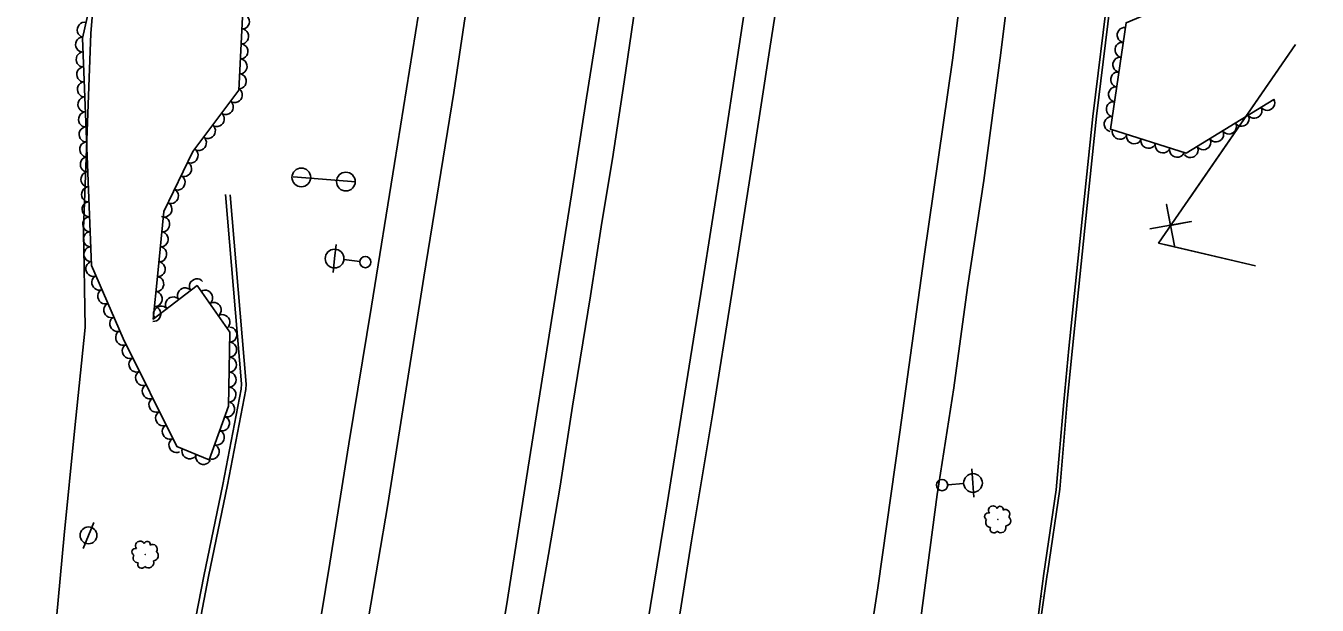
# Model space of a CAD drawing. Extents: x 1722896 to 1754269, y 648279 to 666297.
# Drawn here: x 1725645.5 to 1725989.8, y 660322.8 to 660477.3 of the extents above; entities that cross this region are included whole.
import ezdxf

# ---------------------------------------------------------------- set-up
doc = ezdxf.new("R2010")
doc.units = 0
for name, color, linetype in [('DESIGN - CENTERLINE - Proposed Text', 7, 'Continuous'), ('DESIGN - PUBLIC HEARING - Shapes', 7, 'Continuous'), ('DESIGN - SCRATCH - User 1', 7, 'Continuous'), ('SURVEY - CENTERLINE - Preliminary Text', 7, 'Continuous'), ('SURVEY - DTM - Breaklines', 7, 'Continuous'), ('SURVEY - VEGETATION - Features with Text', 7, 'Continuous')]:
    doc.layers.add(name, color=color, linetype=linetype)

msp = doc.modelspace()

# ---------------------------------------------------------------- linework, layer by layer
at = {"layer": 'DESIGN - CENTERLINE - Proposed Text'}
for points in [[(1725984.09, 660472.37), (1725947.53, 660419.38), (1725973.37, 660413.31)], [(1725984.09, 660472.37), (1725955.7, 660431.21)], [(1725951.75, 660418.63), (1725949.66, 660429.67), (1725950.68, 660424.11), (1725956.24, 660425.13), (1725945.17, 660423.17)], [(1725949.2, 660418.98), (1725973.37, 660413.31)]]:
    msp.add_lwpolyline(points, dxfattribs=at)
at = {"layer": 'DESIGN - PUBLIC HEARING - Shapes'}
for p, q in [((1725716.77, 660437.09), (1725733.48, 660435.68)), ((1725718.93, 660436.89), (1725718.93, 660436.89)), ((1725730.81, 660435.76), (1725730.81, 660435.76))]:
    msp.add_line(p, q, dxfattribs=at)
for centre in [(1725718.94, 660436.9), (1725730.82, 660435.78)]:
    msp.add_circle(centre, 2.5, dxfattribs=at)
at = {"layer": 'DESIGN - SCRATCH - User 1'}
for points in [[(1725964.76, 660812.97), (1725962.41, 660785.08), (1725960.28, 660759.37), (1725958.31, 660733.51), (1725954.36, 660683.66), (1725952.07, 660657.59), (1725948.89, 660632.28), (1725946.62, 660607.52), (1725944.1, 660581.64), (1725941.41, 660554.09), (1725936.71, 660508.09), (1725934.2, 660487.2), (1725929.99, 660453.12), (1725927.54, 660429.25), (1725923.58, 660391.25), (1725922.24, 660377.04), (1725920.23, 660353.6), (1725916.91, 660331.25)], [(1725965.72, 660813.11), (1725963.37, 660785.22), (1725961.24, 660759.5), (1725959.27, 660733.65), (1725955.32, 660683.8), (1725953.03, 660657.73), (1725949.85, 660632.42), (1725947.58, 660607.66), (1725945.06, 660581.78), (1725942.37, 660554.23), (1725937.67, 660508.23), (1725935.16, 660487.34), (1725930.95, 660453.26), (1725928.5, 660429.39), (1725924.54, 660391.39), (1725923.2, 660377.18), (1725921.19, 660353.74), (1725917.87, 660331.39)], [(1725698.68, 660432.34), (1725702.97, 660381.86), (1725702.85, 660380.45), (1725697.97, 660354.98), (1725692.93, 660330.53), (1725688.07, 660305.44), (1725683.3, 660280.25), (1725679.34, 660260.09), (1725679.4, 660260.61)], [(1725699.96, 660432.25), (1725704.24, 660381.77), (1725704.12, 660380.36), (1725699.24, 660354.9), (1725694.2, 660330.45), (1725689.34, 660305.36), (1725684.57, 660280.17), (1725680.61, 660260), (1725680.67, 660260.52)], [(1725917.81, 660330.98), (1725913.82, 660302.94), (1725909.26, 660270.56), (1725906.54, 660252.79), (1725903.03, 660227.26), (1725899.57, 660202.92), (1725895.84, 660177.26), (1725892.3, 660151.6), (1725881.39, 660076.58), (1725877.4, 660050.54), (1725874.63, 660024.09), (1725869.22, 659972.54), (1725864.03, 659936.34), (1725858.72, 659891.93), (1725851.7, 659837.21), (1725850.18, 659823.2)], [(1725916.91, 660331.25), (1725916.06, 660324.54)], [(1725917.87, 660331.39), (1725917.81, 660330.98)], [(1725916.06, 660324.54), (1725912.95, 660299.79), (1725906.06, 660253.9), (1725900.43, 660215.9), (1725896.78, 660188.35), (1725891.35, 660151.22), (1725885.07, 660109.02), (1725879.68, 660071.71), (1725875.78, 660043.54), (1725873.56, 660025.29), (1725868.35, 659974.6), (1725865.36, 659953.72), (1725861.7, 659924.19), (1725857.84, 659890.83), (1725853.71, 659858.25), (1725848.92, 659823.09), (1725848.94, 659823.25)], [(1725916.29, 660325.15), (1725916.29, 660325.24)]]:
    msp.add_lwpolyline(points, dxfattribs=at)
at = {"layer": 'SURVEY - CENTERLINE - Preliminary Text'}
for points in [[(1725728.96, 660271.57), (1725736.84, 660319.45), (1725741.97, 660349.62), (1725746.86, 660380.48), (1725751.6, 660410.3), (1725759.59, 660459.52), (1725768.3, 660518.06), (1725773.17, 660549.93), (1725779.09, 660594.26), (1725783.61, 660633.08), (1725788.65, 660681.99), (1725793.27, 660733.35), (1725797.48, 660793.02), (1725800.62, 660853.69), (1725802.4, 660912.05), (1725802.48, 660967.9), (1725801.7, 661028.34), (1725799.38, 661082.27), (1725795.89, 661143.56), (1725791.45, 661203.59), (1725786.88, 661256.69), (1725781.88, 661309.57), (1725775.06, 661380.7), (1725775.13, 661380.09)], [(1725935.58, 660925.69), (1725936.15, 660897.94), (1725936, 660866.99), (1725935.07, 660826.95), (1725934.27, 660798.6), (1725933.12, 660764.62), (1725931.32, 660726.5), (1725928.82, 660689.24), (1725926.15, 660657.03), (1725922.66, 660621.88), (1725919.53, 660590.04), (1725916.58, 660560.97), (1725912.87, 660530.26), (1725908.78, 660496.64), (1725905.43, 660470.14), (1725900.97, 660436.07), (1725896.61, 660407.57), (1725892.97, 660380.74), (1725888.51, 660352.3), (1725884.1, 660319.32), (1725883.17, 660311.92)], [(1725645.47, 660249.62), (1725649.16, 660275.57), (1725652.62, 660307.82), (1725655.71, 660341.47), (1725658.47, 660369.22), (1725661.32, 660396.88), (1725660.85, 660423.2), (1725662.81, 660475.3), (1725666.24, 660517.03), (1725669.16, 660557.67), (1725676.51, 660629.28), (1725679.88, 660677.84), (1725682.93, 660717.09), (1725686.66, 660769.56), (1725690.23, 660824.91), (1725693.59, 660865.74), (1725693.69, 660868.77)], [(1725832.68, 660785.4), (1725827.8, 660719.5), (1725823.63, 660671.63), (1725819.2, 660631.57), (1725814.72, 660591.69), (1725810.28, 660559.88), (1725805.39, 660524.95), (1725800.82, 660494.99), (1725794.96, 660458.1), (1725790.96, 660432.23), (1725779.47, 660359.65), (1725773.92, 660324.35), (1725767.06, 660282.88)], [(1725920.61, 660776.1), (1725918.46, 660730.72), (1725916, 660692.82), (1725912.9, 660654.12), (1725910.95, 660632.91), (1725907.34, 660595.01), (1725903.04, 660554.81), (1725898.03, 660511.45), (1725892.58, 660468.17), (1725885.05, 660415.8), (1725878.51, 660368.95), (1725872.64, 660327.43), (1725869.72, 660308.32)], [(1725783.29, 660770), (1725780.64, 660732.07), (1725777.48, 660696.25), (1725774.08, 660660.63), (1725769.74, 660620.37), (1725765.5, 660587.21), (1725761, 660553.77), (1725755.39, 660516.08), (1725750.16, 660480.46), (1725743.75, 660440.6), (1725737.68, 660402.55), (1725731.6, 660365.81), (1725726.51, 660334.02), (1725720.61, 660297.85), (1725715.88, 660267.91)], [(1725877.07, 660756.76), (1725874.7, 660723.38), (1725870.94, 660681.46), (1725867.86, 660651.37), (1725864.35, 660620.91), (1725861.38, 660596.31), (1725857.42, 660565.4), (1725853.11, 660531.78), (1725848.11, 660498.65), (1725844, 660471.94), (1725838.78, 660438.33), (1725833.72, 660405.89), (1725828.67, 660374.15), (1725823, 660339.96), (1725818.34, 660310.94), (1725816.17, 660296.26)], [(1725868.22, 660743.22), (1725865.64, 660712.83), (1725863.8, 660693.12), (1725860.87, 660663.22), (1725858.18, 660638.34), (1725854.43, 660605.52), (1725850.99, 660579.25), (1725848.44, 660559.55), (1725845.94, 660540.52), (1725841.46, 660510.19), (1725835.72, 660471.95), (1725830.95, 660440.86), (1725825.83, 660408.15), (1725821.23, 660379.31), (1725816.45, 660349.84), (1725812.04, 660322.72), (1725808.31, 660299.95), (1725807.44, 660293.84)], [(1725837.96, 660734.16), (1725835.39, 660704.34), (1725833.33, 660683.28), (1725831.22, 660660.24), (1725828.24, 660633.28), (1725824.98, 660607.19), (1725822.33, 660584.61), (1725819.44, 660561.96), (1725814.68, 660529.17), (1725808.91, 660489.17), (1725805.01, 660462.4), (1725801.92, 660441.87), (1725799.1, 660424.91), (1725796.08, 660405.32), (1725791.24, 660375.87), (1725787.93, 660354.55), (1725784.84, 660336.35), (1725781.7, 660318.52), (1725778.7, 660299.49), (1725776.29, 660285.77)]]:
    msp.add_lwpolyline(points, dxfattribs=at)
at = {"layer": 'SURVEY - DTM - Breaklines'}
for p, q in [((1725727.81, 660415.24), (1725728.24, 660418.97)), ((1725727.81, 660415.24), (1725727.39, 660411.52)), ((1725734.52, 660414.48), (1725730.29, 660414.96)), ((1725898.04, 660355.39), (1725897.78, 660359.13)), ((1725891.3, 660354.93), (1725895.54, 660355.22)), ((1725898.04, 660355.39), (1725898.29, 660351.65)), ((1725662.19, 660341.43), (1725663.61, 660344.9)), ((1725662.19, 660341.43), (1725660.78, 660337.96))]:
    msp.add_line(p, q, dxfattribs=at)
for centre, radius in [((1725727.81, 660415.24), 2.5), ((1725736.01, 660414.31), 1.5), ((1725898.04, 660355.39), 2.5), ((1725889.81, 660354.83), 1.5), ((1725662.19, 660341.43), 2.25)]:
    msp.add_circle(centre, radius, dxfattribs=at)
at = {"layer": 'SURVEY - VEGETATION - Features with Text'}
for points in [[(1725978.25, 660457.71), (1725954.92, 660443.35), (1725934.72, 660449.74), (1725938.86, 660478.12), (1725964.63, 660489.04), (1725969.21, 660516.73), (1725980.76, 660548.14), (1725989.82, 660564.03)], [(1725703.44, 660483.17), (1725702.26, 660460.15), (1725690.02, 660443.77), (1725682.29, 660427.81), (1725680.56, 660410.44), (1725679.42, 660399.09), (1725691.13, 660408.03), (1725699.88, 660395.64), (1725699.56, 660375.85), (1725694.36, 660361.58), (1725685.71, 660365.14), (1725671.42, 660393.91), (1725662.97, 660413.42), (1725660.55, 660474), (1725664.91, 660493.4)]]:
    msp.add_lwpolyline(points, dxfattribs=at)
for centre, radius in [((1725904.68, 660345.7), 0.0422), ((1725677.33, 660336.33), 0.0425)]:
    msp.add_circle(centre, radius, dxfattribs=at)
for centre, radius, start, end in [((1725902.07, 660346.48), 0.917, 67.6301, 244.9492), ((1725903.37, 660348.08), 1.21, 25.0114, 218.4311), ((1725905.25, 660348.35), 0.829, 344.9907, 163.7364), ((1725906.65, 660347.09), 1.21, 322.8746, 119.6635), ((1725902.72, 660344.86), 1.3, 142.9171, 269.7628), ((1725903.61, 660343.11), 1.01, 153.076, 328.0763), ((1725905.47, 660343.5), 1.37, 222.8231, 18.6616), ((1725906.72, 660345.32), 1.38, 271.9273, 49.4515), ((1725674.68, 660337.03), 0.924, 69.2977, 246.6169), ((1725675.94, 660338.68), 1.21, 26.679, 220.0987), ((1725677.83, 660339.01), 0.835, 346.6584, 165.404), ((1725679.28, 660337.78), 1.22, 324.5422, 121.3311), ((1725679.4, 660336), 1.39, 273.5949, 51.1192), ((1725675.38, 660335.42), 1.31, 144.5848, 271.4304), ((1725676.33, 660333.68), 1.02, 154.7437, 329.7439), ((1725678.19, 660334.13), 1.38, 224.4908, 20.3293)]:
    msp.add_arc(centre, radius, start, end, dxfattribs=at)
for centre, major_axis in [((1725661.07, 660476.28), (0.44, 1.95)), ((1725703.2, 660478.49), (-0.1, -2)), ((1725702.99, 660474.5), (-0.1, -2)), ((1725938.39, 660474.89), (0.29, 1.98)), ((1725660.62, 660472.34), (-0.08, 2)), ((1725702.79, 660470.5), (-0.1, -2)), ((1725937.81, 660470.93), (0.29, 1.98)), ((1725660.78, 660468.35), (-0.08, 2)), ((1725702.58, 660466.51), (-0.1, -2)), ((1725937.23, 660466.97), (0.29, 1.98)), ((1725660.94, 660464.35), (-0.08, 2)), ((1725702.38, 660462.52), (-0.1, -2)), ((1725936.66, 660463.01), (0.29, 1.98)), ((1725661.1, 660460.35), (-0.08, 2)), ((1725936.08, 660459.06), (0.29, 1.98)), ((1725661.25, 660456.35), (-0.08, 2)), ((1725698.89, 660455.64), (-1.2, -1.6)), ((1725701.28, 660458.84), (-1.2, -1.6)), ((1725935.5, 660455.1), (0.29, 1.98)), ((1725976.54, 660456.67), (-1.7, -1.05)), ((1725661.41, 660452.36), (-0.08, 2)), ((1725696.49, 660452.43), (-1.2, -1.6)), ((1725973.14, 660454.57), (-1.7, -1.05)), ((1725661.57, 660448.36), (-0.08, 2)), ((1725694.1, 660449.23), (-1.2, -1.6)), ((1725934.92, 660451.14), (0.29, 1.98)), ((1725966.32, 660450.37), (-1.7, -1.05)), ((1725969.73, 660452.47), (-1.7, -1.05)), ((1725691.7, 660446.02), (-1.2, -1.6)), ((1725937.18, 660448.96), (-1.91, 0.6)), ((1725940.99, 660447.75), (-1.91, 0.6)), ((1725944.81, 660446.55), (-1.91, 0.6)), ((1725959.51, 660446.18), (-1.7, -1.05)), ((1725962.92, 660448.28), (-1.7, -1.05)), ((1725661.73, 660444.36), (-0.08, 2)), ((1725689.5, 660442.7), (-0.87, -1.8)), ((1725948.62, 660445.34), (-1.91, 0.6)), ((1725952.43, 660444.14), (-1.91, 0.6)), ((1725956.11, 660444.08), (-1.7, -1.05)), ((1725661.89, 660440.37), (-0.08, 2)), ((1725687.76, 660439.1), (-0.87, -1.8)), ((1725662.05, 660436.37), (-0.08, 2)), ((1725686.02, 660435.5), (-0.87, -1.8)), ((1725662.21, 660432.37), (-0.08, 2)), ((1725684.27, 660431.9), (-0.87, -1.8)), ((1725662.37, 660428.38), (-0.08, 2)), ((1725682.53, 660428.3), (-0.87, -1.8)), ((1725662.53, 660424.38), (-0.08, 2)), ((1725681.95, 660424.37), (-0.2, -1.99)), ((1725662.69, 660420.38), (-0.08, 2)), ((1725681.55, 660420.39), (-0.2, -1.99)), ((1725662.85, 660416.39), (-0.08, 2)), ((1725681.15, 660416.41), (-0.2, -1.99)), ((1725663.38, 660412.47), (-0.8, 1.84)), ((1725680.76, 660412.43), (-0.2, -1.99)), ((1725664.97, 660408.8), (-0.8, 1.84)), ((1725680.36, 660408.45), (-0.2, -1.99)), ((1725691.02, 660407.94), (1.59, 1.21)), ((1725666.56, 660405.13), (-0.8, 1.84)), ((1725679.96, 660404.47), (-0.2, -1.99)), ((1725687.84, 660405.51), (1.59, 1.21)), ((1725693.36, 660404.88), (1.15, -1.63)), ((1725668.15, 660401.46), (-0.8, 1.84)), ((1725681.48, 660400.66), (1.59, 1.21)), ((1725679.56, 660400.49), (-0.2, -1.99)), ((1725684.66, 660403.09), (1.59, 1.21)), ((1725695.66, 660401.61), (1.15, -1.63)), ((1725669.74, 660397.79), (-0.8, 1.84)), ((1725697.97, 660398.35), (1.15, -1.63)), ((1725671.33, 660394.12), (-0.8, 1.84)), ((1725699.87, 660394.95), (-0.03, -2)), ((1725673.1, 660390.54), (-0.89, 1.79)), ((1725699.8, 660390.95), (-0.03, -2)), ((1725674.88, 660386.95), (-0.89, 1.79)), ((1725699.74, 660386.95), (-0.03, -2)), ((1725676.66, 660383.37), (-0.89, 1.79)), ((1725699.67, 660382.95), (-0.03, -2)), ((1725678.43, 660379.79), (-0.89, 1.79)), ((1725680.21, 660376.21), (-0.89, 1.79)), ((1725699.61, 660378.95), (-0.03, -2)), ((1725699.25, 660375.01), (-0.68, -1.88)), ((1725681.99, 660372.62), (-0.89, 1.79)), ((1725697.88, 660371.25), (-0.68, -1.88)), ((1725683.77, 660369.04), (-0.89, 1.79)), ((1725696.51, 660367.49), (-0.68, -1.88)), ((1725685.55, 660365.46), (-0.89, 1.79)), ((1725689.08, 660363.75), (-1.85, 0.76)), ((1725695.14, 660363.73), (-0.68, -1.88)), ((1725692.78, 660362.23), (-1.85, 0.76))]:
    msp.add_ellipse(centre, major_axis=major_axis, ratio=0.940188, start_param=0, end_param=3.141593, dxfattribs=at)

doc.saveas('drawing.dxf')
